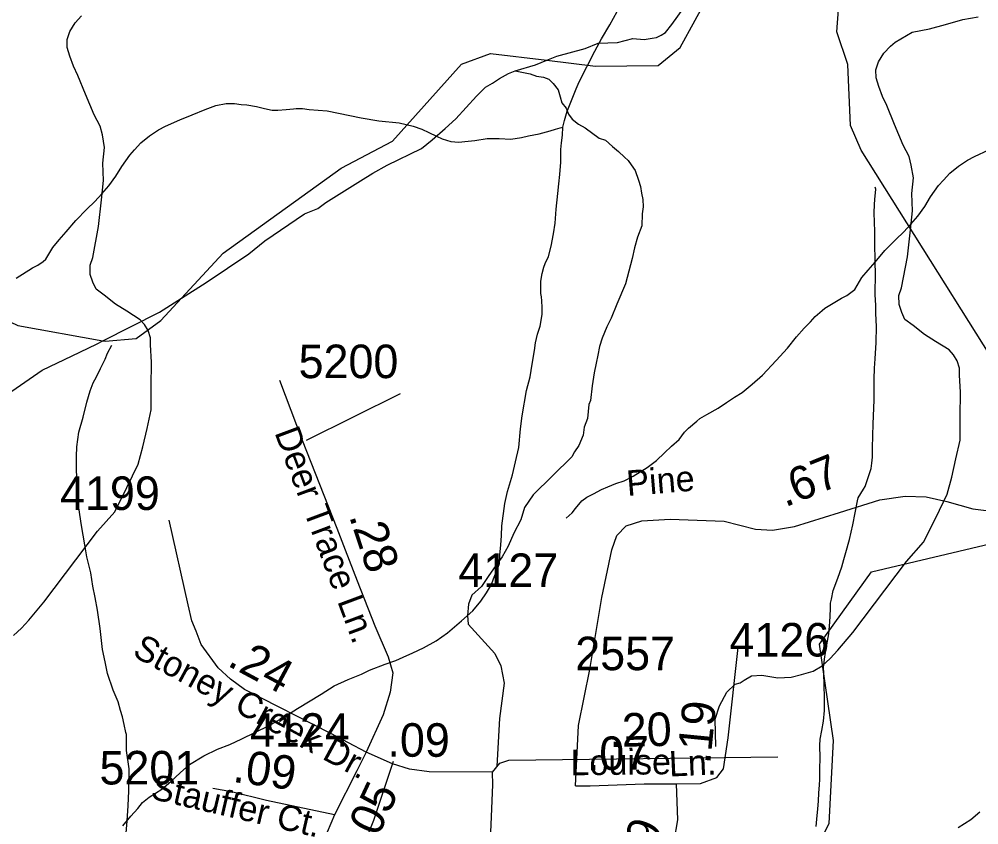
# Model space of a CAD drawing. Extents: x 2169602 to 2449496, y 721995 to 810662.
# Drawn here: x 2385634 to 2389212, y 769191 to 772194 of the extents above; entities that cross this region are included whole.
import ezdxf

# ---------------------------------------------------------------- set-up
doc = ezdxf.new("R2010")
doc.units = 0
doc.layers.add('Default', color=7, linetype='Continuous')

msp = doc.modelspace()

# ---------------------------------------------------------------- linework, layer by layer
at = {"layer": 'Default'}
msp.add_line((2386705.3, 770625.3), (2387055.4, 770799.6), dxfattribs=at)
for points in [[(2391073.6, 764947.2), (2391178.6, 766960.8), (2390837.4, 766875.9), (2390242.1, 766812.3), (2390226.7, 766354.4), (2389410.2, 766177.4), (2389443.8, 768148.7), (2389216.4, 768394.4), (2388718.4, 768404), (2388629, 768711.2), (2388529.1, 768955.2), (2388654.4, 769196.1), (2388670.2, 769505.2), (2388617.3, 769865), (2388811.9, 770134.5), (2389300.7, 770249.9), (2390705.1, 770262.3), (2391005.7, 772988.7), (2392249.8, 773007.3), (2392264.1, 772753.4), (2392724.3, 772714.7), (2392730.4, 771054.6), (2393230.3, 770963)], [(2387660.7, 771791.9), (2387666.8, 771816.1), (2387676.7, 771852), (2387680.6, 771859.9), (2387710.3, 771934.1), (2387722.4, 771960.2), (2387779.6, 772074.5), (2387805.5, 772120.4), (2387835.6, 772172.7), (2387863.1, 772222.9), (2387891, 772269), (2387912.5, 772318.8), (2387928.5, 772352.9), (2387942.4, 772391), (2387956.4, 772439.1), (2387971.8, 772493.2), (2387991.6, 772531.2), (2388023.2, 772575.5), (2388057.5, 772617.3), (2388081.1, 772659.6), (2388098.7, 772691.8), (2388118.8, 772715.6)], [(2388723.9, 772025), (2388681.9, 772147.3), (2388705.8, 772464.9), (2388746.9, 772598.6)], [(2387601, 772041.3), (2387638.5, 772056.5), (2387744.5, 772084.9), (2387792.3, 772105.1), (2387864.3, 772107.5), (2387922.2, 772121.7), (2387964.1, 772118), (2387994.1, 772124), (2388010.1, 772126.1), (2388028.1, 772134.3), (2388044.1, 772144.2), (2388067.9, 772174.3), (2388163.2, 772308.8), (2388248.8, 772423.2), (2388308.3, 772519.4), (2388322.2, 772536.9)], [(2387601, 772041.3), (2387782.8, 772019.3), (2388015.8, 772021), (2388098.8, 772088.2), (2388322.2, 772497.1)], [(2385612.3, 769896.4), (2385642.3, 769924.6), (2385670.1, 769954.6), (2385725.6, 770020.9), (2385926.4, 770285.7), (2385990.1, 770358), (2386035.8, 770448.1), (2386077.4, 770536.2), (2386095.1, 770600.3), (2386110.8, 770668.3), (2386126.5, 770738.4), (2386126, 770824.4), (2386127.7, 770916.3), (2386123.4, 770980.4), (2386123.4, 771006.2), (2386115.1, 771034.2), (2386101.2, 771056.3), (2386085.2, 771074.2), (2386035, 771105.8), (2385992.9, 771131.7), (2385950.6, 771165.5), (2385920.7, 771187.3), (2385908.4, 771213.4), (2385898.4, 771243.2), (2385898.3, 771277.2), (2385908.1, 771305.4), (2385929.7, 771421.3), (2385941.1, 771521.3), (2385948.8, 771593.3), (2385946.5, 771657.4), (2385952.3, 771715.4), (2385944.1, 771763.4), (2385935.9, 771795.2), (2385913.8, 771837.2), (2385881.6, 771915.1), (2385853.2, 771984.8), (2385837.1, 772018.7), (2385822.9, 772056.6), (2385812.7, 772088.6), (2385812.5, 772118.6), (2385822.5, 772148.6), (2385842.4, 772180.6), (2385866.1, 772206.7)], [(2388322.2, 769720.2), (2388336.5, 769730.3), (2388364.4, 769746.5), (2388402.4, 769748.6), (2388462.4, 769738.9), (2388512.3, 769741.1), (2388550.3, 769751.4), (2388594.3, 769763.5), (2388628.1, 769783.6), (2388658.1, 769811.7), (2388685.9, 769841.8), (2388741.5, 769908), (2388942.3, 770172.9), (2389005.9, 770245.2), (2389051.6, 770335.2), (2389093.2, 770423.4), (2389110.9, 770487.4), (2389126.7, 770555.5), (2389142.3, 770625.6), (2389141.9, 770711.6), (2389143.5, 770803.5), (2389139.3, 770867.6), (2389139.2, 770893.4), (2389131, 770921.4), (2389117, 770943.4), (2389101, 770961.4), (2389050.8, 770993), (2389008.8, 771018.8), (2388966.5, 771052.7), (2388936.5, 771074.5), (2388924.2, 771100.6), (2388914.3, 771130.4), (2388914.1, 771164.4), (2388923.9, 771192.6), (2388945.5, 771308.5), (2388956.9, 771408.5), (2388964.6, 771480.5), (2388962.3, 771544.5), (2388968.1, 771602.6), (2388959.9, 771650.6), (2388951.7, 771682.3), (2388929.6, 771724.4), (2388897.4, 771802.2), (2388869, 771872), (2388852.9, 771905.9), (2388838.7, 771943.8), (2388828.5, 771975.8), (2388828.4, 772005.8), (2388838.4, 772035.8), (2388858.2, 772067.8), (2388882, 772093.9), (2388900, 772108.1), (2388963.8, 772146.4), (2389027.7, 772158.5), (2389087.6, 772174.9), (2389151.6, 772193.2), (2389209.4, 772203.4)], [(2386238.6, 771154.4), (2386394.8, 771322.7), (2386834.7, 771638.4), (2387025.8, 771739.5), (2387282.7, 772026.2), (2387390.8, 772066.7), (2387601, 772041.3)], [(2387482.8, 772001.9), (2387558.7, 772024.1), (2387601, 772041.3)], [(2386238.6, 771154.4), (2386330.6, 771213.1), (2386490.2, 771319.8), (2386549.9, 771368), (2386697.4, 771468.6), (2386747.2, 771488.8), (2386777.2, 771510.9), (2386906.9, 771591.5), (2386952.6, 771619.7), (2387006.5, 771649.8), (2387134.1, 771712.4), (2387174, 771744.6), (2387221.8, 771786.8), (2387261.8, 771823), (2387339.3, 771907.2), (2387373.2, 771941.3), (2387399.1, 771955.6), (2387425, 771973.7), (2387458.8, 771991.8), (2387482.8, 772001.9)], [(2387482.8, 772001.9), (2387539, 771990.1), (2387562.8, 771982.2), (2387588.9, 771978.3), (2387609, 771970.5), (2387625, 771954.6), (2387643.1, 771930.6), (2387651.2, 771904.7), (2387657.4, 771882.7), (2387673.3, 771862.8), (2387681.5, 771840.8), (2387695.5, 771821), (2387719.7, 771803.1), (2387743.6, 771789.2), (2387795.9, 771751.3), (2387819.9, 771743.4), (2387846, 771719.5), (2387868, 771701.6), (2387890.2, 771679.8), (2387904.1, 771667.9), (2387916.2, 771651.9), (2387930.4, 771630), (2387942.4, 771593.9), (2387950.5, 771570), (2387954.6, 771546.1), (2387958.8, 771522.2), (2387961, 771494.2), (2387957, 771468.1), (2387955.1, 771424.1), (2387939.5, 771382), (2387927.7, 771342.1), (2387919.7, 771302), (2387894.1, 771208), (2387862.6, 771131.8), (2387840.7, 771079.7), (2387824.9, 771047.6), (2387807, 771005.6), (2387797.2, 770973.6), (2387791.3, 770941.5), (2387785.5, 770911.6), (2387777.5, 770875.6), (2387769.8, 770827.6), (2387764.1, 770773.5), (2387758.1, 770757.4), (2387752.5, 770705.5), (2387740.6, 770673.4), (2387736.6, 770643.5), (2387720.8, 770605.4), (2387704.9, 770581.3), (2387695, 770563.3), (2387549.7, 770420.7), (2387517.9, 770374.6), (2387504.2, 770328.4), (2387478.4, 770278.4), (2387456.6, 770230.4), (2387434.8, 770190.3), (2387408.8, 770154.2), (2387385.1, 770120.1), (2387357.3, 770079.9), (2387321.5, 770047.8), (2387309.6, 770013.8), (2387305.7, 769971.7), (2387307.8, 769939.7), (2387407.2, 769829.9), (2387429.4, 769783.9), (2387442.8, 769719), (2387425.4, 769587.5), (2387414.3, 769410)], [(2388772.9, 771705.9), (2388733.9, 771798.4), (2388723.9, 772025)], [(2384108.7, 771910.6), (2384192.8, 771810.5), (2384402.7, 771422.4), (2385028.8, 771206.2), (2385353.8, 771183.1), (2385628.8, 771052.9), (2385945.7, 770995.4)], [(2385622.3, 771229.4), (2385683.8, 771267.5), (2385703.7, 771277.5), (2385724, 771291.5), (2385733.8, 771299.7), (2385759.9, 771343.7), (2385783.6, 771372.1), (2385809.5, 771401.8), (2385845, 771444.3), (2385886.8, 771486.3), (2385916.7, 771514.6), (2385942.6, 771542.8), (2385968.4, 771572.5), (2385994.4, 771608.7), (2386016.2, 771644.8), (2386046.1, 771686.9), (2386063.7, 771707), (2386087.7, 771733.3), (2386119.7, 771759.3), (2386153.6, 771781.4), (2386179.4, 771795.7), (2386233.5, 771819.6), (2386279.1, 771837.8), (2386327, 771858.2), (2386367.2, 771872.4), (2386405.2, 771880.4), (2386436.9, 771880.5), (2386461.1, 771876.8), (2386482.9, 771874.7), (2386519.2, 771868.8), (2386548.9, 771861.1), (2386577.2, 771855.2), (2386598.9, 771855.6), (2386629.1, 771857.5), (2386657.2, 771859.8), (2386666.8, 771861.5), (2386690.6, 771861.6), (2386715, 771857.9), (2386782.9, 771852.1), (2386824.9, 771844.5), (2386909.2, 771826.9), (2386975.2, 771814.9), (2387050.9, 771807.5), (2387103.4, 771795.5), (2387135.4, 771783.7), (2387161.4, 771771.7), (2387189.7, 771757.7), (2387211.4, 771747.9), (2387243.4, 771738.2), (2387273.1, 771736.1), (2387295.3, 771738.5), (2387333.2, 771742.5), (2387379.4, 771748.9), (2387423.7, 771749.1), (2387467.1, 771747.4), (2387507.3, 771753.5), (2387533.4, 771759.2), (2387572.9, 771767.4), (2387613.3, 771777.6), (2387633, 771783.9), (2387651.1, 771789.7), (2387660.7, 771791.9)], [(2387655.4, 771733.9), (2387659.3, 771762.1), (2387660.7, 771791.9)], [(2386020.7, 769187.7), (2386050.6, 769223.7), (2386076.5, 769251.9), (2386094.3, 769273.9), (2386118.5, 769294.2), (2386165.9, 769324.3), (2386199.9, 769352.4), (2386233.7, 769384.6), (2386269.6, 769416.5), (2386321.9, 769448.8), (2386373.4, 769473), (2386419.5, 769491.2), (2386463.6, 769511.3), (2386563.1, 769560), (2386617, 769590.3), (2386671.1, 769624.3), (2386760.5, 769678.9), (2386808.5, 769709), (2386860.2, 769733.2), (2386910.2, 769753.2), (2386940.1, 769767.4), (2386998, 769789.9), (2387038.2, 769804.1), (2387066, 769816.1), (2387101.3, 769832.2), (2387141.9, 769850.4), (2387189.1, 769876.6), (2387231.1, 769906.7), (2387283.2, 769951.1), (2387324.8, 769989.1), (2387355, 770025.5), (2387376.5, 770055.5), (2387394.5, 770087.2), (2387402.3, 770107.6), (2387416.5, 770141.5), (2387424.3, 770165.5), (2387426.1, 770197.6), (2387429.6, 770233.6), (2387431.9, 770269.4), (2387433.5, 770305.6), (2387445, 770389.5), (2387454.8, 770433.4), (2387472.9, 770495.6), (2387484.3, 770543.7), (2387496.7, 770597.5), (2387503.6, 770667.8), (2387509.6, 770715.6), (2387525.2, 770809.8), (2387538.9, 770861.6), (2387547.1, 770907.8), (2387554.9, 770959.8), (2387558.6, 770987.6), (2387566.6, 771019.7), (2387576.2, 771049.8), (2387584.4, 771093.6), (2387583.6, 771120.1), (2387582.2, 771143.9), (2387581.7, 771159.7), (2387579.5, 771171.8), (2387579.5, 771217.7), (2387583.4, 771245.9), (2387589.5, 771269.7), (2387595.3, 771283.8), (2387607.2, 771310), (2387617, 771347.9), (2387626.7, 771393.8), (2387632.6, 771433.9), (2387636.1, 771486.1), (2387642, 771544.1), (2387645.7, 771580), (2387649.6, 771615.9), (2387651.5, 771631.9), (2387653.5, 771659.9), (2387653.1, 771707.9), (2387655.4, 771733.9)], [(2387673.9, 770334.4), (2387695.5, 770354.6), (2387707.6, 770370.6), (2387731.8, 770398.6), (2387751, 770412.7), (2387775.2, 770424.9), (2387805.2, 770441.1), (2387829, 770451.3), (2387858.9, 770463.4), (2387889, 770473.4), (2387922.7, 770491.4), (2387975, 770523.7), (2388010.6, 770549.9), (2388040.4, 770577.9), (2388066.6, 770602.3), (2388094.3, 770628.1), (2388114.4, 770654.3), (2388129.8, 770670.2), (2388160.1, 770696.5), (2388171.8, 770706.4), (2388197.6, 770720.8), (2388239.5, 770744.9), (2388271.5, 770765.2), (2388301.4, 770785), (2388329.5, 770803), (2388367.2, 770833.4), (2388405, 770867.5), (2388456.8, 770921.7), (2388498.5, 770967.7), (2388532.3, 771010.1), (2388560.2, 771042.3), (2388584.2, 771066.3), (2388602, 771086.3), (2388628.3, 771108.3), (2388638.1, 771116.6), (2388699.6, 771154.7), (2388719.5, 771164.7), (2388739.8, 771178.6), (2388749.6, 771186.9), (2388775.7, 771230.8), (2388799.5, 771259.3), (2388825.3, 771289), (2388860.8, 771331.5), (2388902.6, 771373.4), (2388932.6, 771401.8), (2388958.4, 771429.9), (2388984.2, 771459.7), (2389010.3, 771495.9), (2389032, 771531.9), (2389061.9, 771574.1), (2389079.6, 771594.1), (2389103.6, 771620.5), (2389135.6, 771646.5), (2389169.4, 771668.6), (2389195.2, 771682.9), (2389249.4, 771706.8)], [(2390105, 769202.6), (2389941.9, 769575.9), (2389865.8, 769725.1), (2389772.9, 769999.3), (2389705.9, 770099), (2389679.8, 770230.8), (2389460.8, 770612.5), (2388772.9, 771705.9)], [(2388781.5, 770442.9), (2388787.5, 770452.9), (2388795.5, 770474.8), (2388801.4, 770493), (2388810.8, 770519.1), (2388812.9, 770539.1), (2388814.9, 770561.1), (2388815.1, 770583), (2388814.9, 770594.8), (2388816.6, 770642.8), (2388818.4, 770684.7), (2388822.1, 770775), (2388821.7, 770816.8), (2388821.5, 770853), (2388822.9, 770892.9), (2388824.8, 770928.7), (2388828.9, 770989), (2388830.3, 771048.8), (2388828.1, 771097), (2388827.9, 771128.7), (2388825.6, 771166.7), (2388827, 771248.8), (2388825, 771284.9), (2388824.6, 771366.8), (2388824.2, 771402.6), (2388821.7, 771472.7), (2388823.3, 771502.9), (2388823.7, 771522.7), (2388827.5, 771560.6), (2388825.4, 771568.7)], [(2385945.7, 770995.4), (2386157.1, 771102.4), (2386238.6, 771154.4)], [(2385945.7, 770995.4), (2385954.8, 770993.7), (2386070.6, 771004.5), (2386161.7, 771071.5), (2386238.6, 771154.4)], [(2385606.6, 770808.1), (2385720.2, 770886.6), (2385832, 770938.9), (2385921.7, 770983.3), (2385945.7, 770995.4)], [(2386033.1, 769159.6), (2386037, 769205.7), (2386040.9, 769261.9), (2386042.5, 769317.7), (2386044.2, 769371.8), (2386044.2, 769399.8), (2386033.9, 769467.8), (2386033.7, 769527.5), (2386031.7, 769535.5), (2386025.5, 769565.6), (2386019.6, 769593.3), (2386011.2, 769617.3), (2386003, 769649.4), (2385984.7, 769693.4), (2385962.8, 769755.2), (2385954.4, 769799), (2385944.1, 769845.2), (2385935.9, 769923.2), (2385925.5, 769990.8), (2385917.5, 770039.1), (2385909.1, 770080.9), (2385901.3, 770130.8), (2385886.5, 770190.6), (2385878.7, 770234.8), (2385866.4, 770306.4), (2385856.2, 770372.5), (2385853.9, 770394.7), (2385850, 770460.6), (2385847.5, 770514.5), (2385847.3, 770564.5), (2385849, 770600.7), (2385856.8, 770654.3), (2385872.6, 770710.7), (2385886.5, 770766.6), (2385898.2, 770808.6), (2385909.9, 770838.5), (2385922.2, 770860.6), (2385937.6, 770892.7), (2385954, 770926.7), (2385963.6, 770948.8), (2385979.2, 770978.9)], [(2386605, 770848.6), (2386688.5, 770625.2), (2386818.9, 770297.1), (2386849.5, 770216), (2386894.1, 770100.8), (2386959.9, 769932.6), (2387009.3, 769817.4), (2387026.9, 769757.5), (2387017.5, 769685.7), (2386990.5, 769601.7), (2386927.6, 769462.3)], [(2388606, 769184.8), (2388607.8, 769213), (2388611.9, 769250.8), (2388613.6, 769279), (2388615.6, 769311.1), (2388617.3, 769338.9), (2388619.3, 769360.9), (2388619.1, 769399), (2388620.7, 769441), (2388618.5, 769487.1), (2388620.3, 769510.8), (2388626.1, 769542.8), (2388632.2, 769577.1), (2388635.9, 769617.1), (2388635.9, 769662.9), (2388635.3, 769712.9), (2388633.7, 769757), (2388633.3, 769779), (2388637.4, 769816.9), (2388644.9, 769862.8), (2388652.9, 769903), (2388656.8, 769947), (2388658.9, 769994.9), (2388658.7, 770016.9), (2388662.8, 770032.9), (2388668.5, 770064.9), (2388686.4, 770110.8), (2388700.5, 770152.5), (2388708.1, 770180.5), (2388716.3, 770206.5), (2388729.8, 770254.8), (2388742.3, 770308.9), (2388759.8, 770398.7), (2388761.8, 770410.6), (2388781.5, 770442.9)], [(2387707.7, 769337.2), (2387719.5, 769561.3), (2387761.3, 769770.7), (2387805.8, 770038.8), (2387844, 770215.8), (2387861.8, 770270.2), (2387897.3, 770305.8), (2387955.9, 770324.7), (2388061.6, 770331), (2388262.5, 770323.6), (2388379.2, 770293.3), (2388442, 770289.1), (2388524.6, 770302.7), (2388692.1, 770355), (2388843.3, 770402.2), (2388937.4, 770416.8), (2389014.9, 770413.7), (2389092.3, 770395.9), (2389189.6, 770369.7), (2389290.1, 770357.1)], [(2386927.6, 769462.3), (2386796, 769531.7), (2386474.6, 769696.3), (2386421.7, 769733.9), (2386375.9, 769776.3), (2386312.4, 769863.3), (2386294, 769913), (2386278.1, 769951.7), (2386264, 770011.7), (2386193.6, 770327.1)], [(2388084.1, 769344.6), (2388174.6, 769345.6), (2388235.3, 769367.6), (2388260.4, 769400.1), (2388277.7, 769515.2), (2388314.8, 769852.4)], [(2388231.1, 769483.2), (2388228.3, 769585.6), (2388244.9, 769635.4), (2388272.6, 769685.2), (2388303, 769715.6), (2388322.2, 769720.2)], [(2386927.6, 769462.3), (2386893, 769392.6), (2386810.1, 769228.3)], [(2387399, 769387.8), (2387162.6, 769389.4), (2387089.8, 769398.8), (2387026.3, 769418.8), (2386927.6, 769462.3)], [(2386991.7, 768536.2), (2386914.3, 768702.7), (2386870.3, 768809.5), (2386853.6, 768872.3), (2386861.4, 768955), (2386884.4, 769030.4), (2386956.6, 769208.4), (2387029.9, 769428.8)], [(2387399, 769387.8), (2387426.1, 769420.6), (2387459.8, 769431.8), (2388462, 769444.3)], [(2386978.7, 767010.8), (2387174.9, 767475.7), (2387296.3, 767781.5), (2387321.4, 767886.2), (2387334, 768024.4), (2387375.9, 768778.3), (2387400, 769340.2), (2387399, 769387.8)], [(2386810.1, 769228.3), (2386556.3, 769282.4), (2386426, 769314.7), (2386356.4, 769327.2)], [(2387707.7, 769337.2), (2387763.4, 769337.2), (2387964.3, 769343.5), (2388084.1, 769344.6)], [(2387993.1, 768889.1), (2388034.9, 769009.5), (2388075.7, 769129.9), (2388089.3, 769209.5), (2388084.1, 769344.6)], [(2386810.1, 769228.3), (2386768.1, 769131.1), (2386716.7, 769016.6), (2386679.8, 768953.2), (2386637.6, 768896.4), (2386592.7, 768835.7), (2386550.5, 768763.1), (2386504.5, 768668.2)], [(2389134.3, 769181.4), (2389181.7, 769211.5), (2389215.7, 769239.6)]]:
    msp.add_lwpolyline(points, dxfattribs=at)

# ---------------------------------------------------------------- texts
for s, p in [('5200', (2386675.8, 770856.2)), ('4199', (2385786.5, 770364.9)), ('4127', (2387271.7, 770077.8)), ('4126', (2388282.3, 769818.6)), ('2557', (2387707.2, 769767.7)), ('4124', (2386494.8, 769482.2)), ('5201', (2385933.5, 769341.7))]:
    msp.add_text(s, height=125, dxfattribs=at).set_placement(p)
for s, height, rotation, p in [('Deer Trace Ln.', 95, 290.4246, (2386585, 770653.8)), ('.67', 125, 22.0192, (2388489.5, 770374.1)), ('Pine', 95, 4.6651, (2387901.9, 770416.7)), ('.28', 125, 288.1623, (2386863.2, 770342.2)), ('Stoney Creek Dr.', 95, 331.5206, (2386052, 769823)), ('.24', 125, 331.8339, (2386405.8, 769786.6)), ('.19', 125, 84.3272, (2388210.2, 769415.8)), ('.20', 125, 1.1132, (2387835.5, 769481.3)), ('.09', 125, 359.8878, (2387007, 769445.3)), ('.07', 125, 0.6497, (2387751.2, 769394.7)), ('.09', 125, 352.2159, (2386427.2, 769351.6)), ('Louise', 95, 0.6497, (2387690.1, 769375.8)), ('Ln.', 95, 2.6638, (2388058.4, 769371.1)), ('Stauffer Ct.', 95, 346.8959, (2386120.3, 769289.5)), ('.05', 125, 64.8894, (2386951.7, 769101.5)), ('.09', 125, 67.8664, (2387951, 768967.1))]:
    msp.add_text(s, height=height, rotation=rotation, dxfattribs=at).set_placement(p)

doc.saveas('drawing.dxf')
